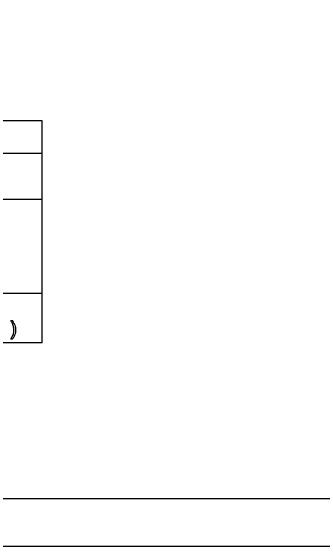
# Model space of a CAD drawing. Extents: x 0 to 82.7, y -0.2 to 22.
# Drawn here: x 6.3 to 9.58, y 0 to 5.64 of the extents above; entities that cross this region are included whole.
import ezdxf

# ---------------------------------------------------------------- set-up
doc = ezdxf.new("R2010")
doc.units = 0
for name, color, linetype in [('SH_Border', 7, 'Continuous'), ('SH_Cut_Line', 7, 'Continuous'), ('SH_Data', 7, 'Continuous'), ('SH_Text', 7, 'Continuous')]:
    doc.layers.add(name, color=color, linetype=linetype)

msp = doc.modelspace()

# ---------------------------------------------------------------- linework, layer by layer
at = {"layer": 'SH_Border'}
msp.add_lwpolyline([(1.5, 21.5), (33.5, 21.5), (33.5, 0.5), (1.5, 0.5)], close=True, dxfattribs=at)
at = {"layer": 'SH_Cut_Line'}
msp.add_lwpolyline([(0, 0), (34, 0), (34, 22), (0, 22)], close=True, dxfattribs=at)
at = {"layer": 'SH_Data'}
for p, q in [((6.6275, 4.4803), (2.3775, 4.4803)), ((6.6275, 2.1428), (6.6275, 4.4803)), ((2.3775, 4.1387), (6.6275, 4.1387)), ((2.3775, 3.6553), (6.6275, 3.6553)), ((6.6275, 2.6607), (2.3775, 2.6607)), ((6.6275, 2.1428), (2.3775, 2.1428))]:
    msp.add_line(p, q, dxfattribs=at)
at = {"layer": 'SH_Text'}
for points in [[(6.2974, 2.3766), (6.3105, 2.3766)], [(6.3105, 2.1798), (6.2974, 2.1798)]]:
    msp.add_lwpolyline(points, dxfattribs=at)
for points in [[(6.2974, 2.1798), (6.3279, 2.2289), (6.3279, 2.2782), (6.3279, 2.2974), (6.3235, 2.3164), (6.32, 2.3317), (6.3138, 2.3459), (6.3098, 2.3551), (6.2974, 2.3766)], [(6.3105, 2.3766), (6.3298, 2.3509), (6.339, 2.325), (6.3469, 2.3026), (6.3469, 2.2783), (6.3469, 2.2506), (6.3363, 2.2248), (6.3257, 2.199), (6.3105, 2.1798)]]:
    msp.add_open_spline(points, degree=3, dxfattribs=at)

doc.saveas('drawing.dxf')
